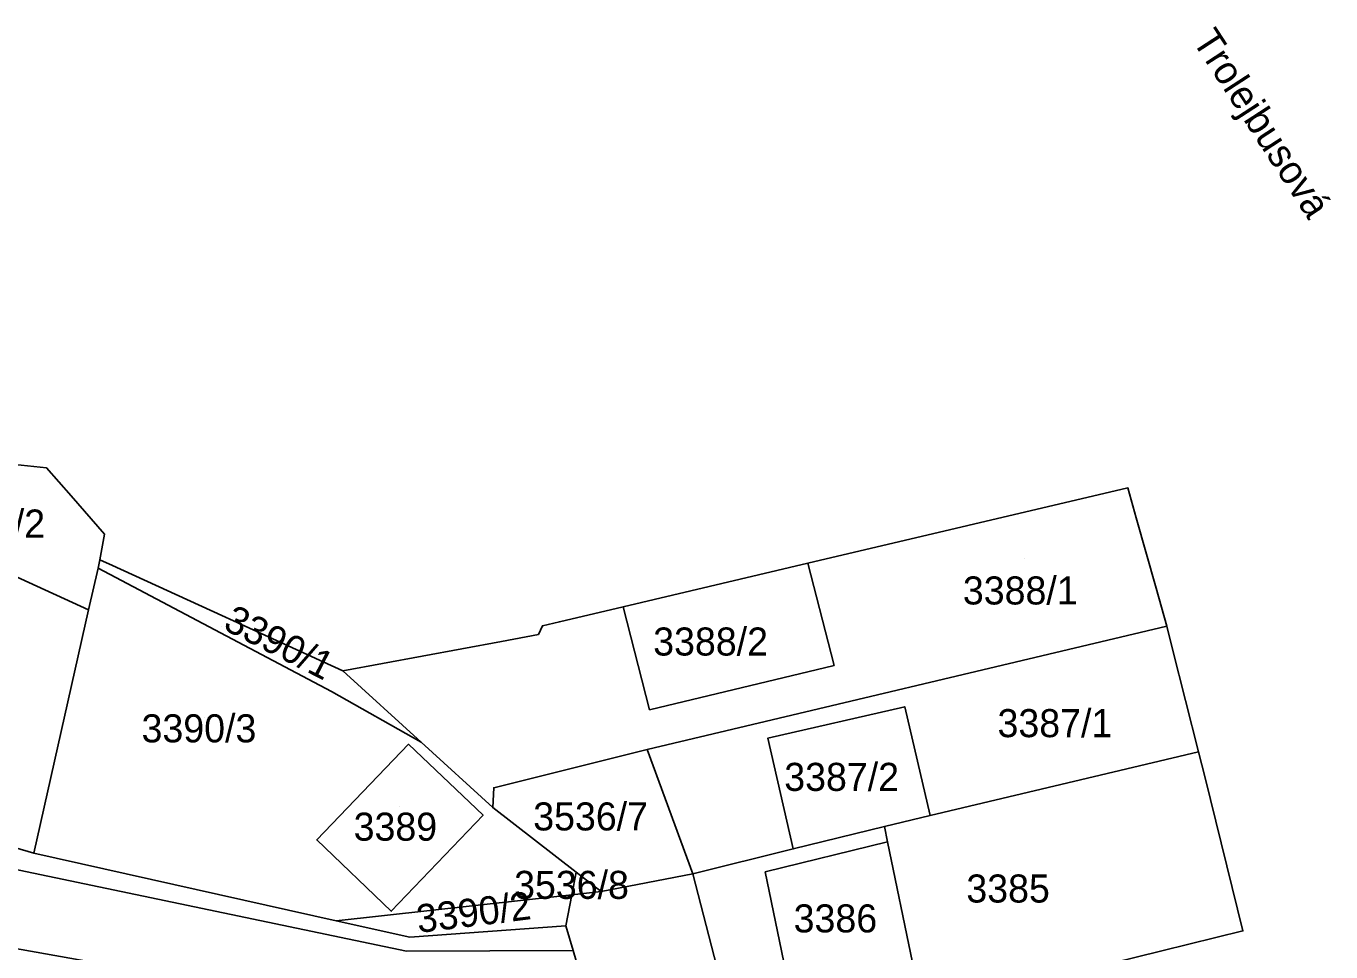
# Model space of a CAD drawing. Extents: x -262657 to -261595, y -1238015 to -1237156.
# Drawn here: x -262030.6 to -261937.6, y -1237542.4 to -1237476.4 of the extents above; entities that cross this region are included whole.
import ezdxf

# ---------------------------------------------------------------- set-up
doc = ezdxf.new("R2010")
doc.units = 0
for name, color, linetype in [('body_kn', 7, 'Continuous'), ('kladpar_druhypozemkov', 7, 'Continuous'), ('kladpar_hranice', 7, 'Continuous'), ('kladpar_parcelnecisla', 7, 'Continuous'), ('kladpar_plochy', 7, 'Continuous'), ('popisy', 7, 'Continuous'), ('zappar_hrandruhpozemk', 7, 'Continuous')]:
    doc.layers.add(name, color=color, linetype=linetype)

msp = doc.modelspace()

# ---------------------------------------------------------------- linework, layer by layer
at = {"layer": 'body_kn'}
for p, q in [((-262029.14, -1237507.92), (-262029.14, -1237507.92)), ((-261952.1, -1237509.35), (-261952.1, -1237509.35)), ((-262027.4, -1237509.91), (-262027.4, -1237509.91)), ((-262027.4, -1237509.91), (-262027.4, -1237509.91)), ((-261951.5, -1237511.49), (-261951.5, -1237511.49)), ((-262025.01, -1237512.65), (-262025.01, -1237512.65)), ((-262025.48, -1237515.07), (-262025.48, -1237515.07)), ((-262025.35, -1237514.47), (-262025.35, -1237514.47)), ((-262025.35, -1237514.47), (-262025.35, -1237514.47)), ((-262024.44, -1237514.89), (-262024.44, -1237514.89)), ((-261974.9, -1237514.72), (-261974.9, -1237514.72)), ((-261950.08, -1237516.5), (-261950.08, -1237516.5)), ((-261988.06, -1237517.82), (-261988.06, -1237517.82)), ((-261988.06, -1237517.82), (-261988.06, -1237517.82)), ((-262026.15, -1237518.05), (-262026.15, -1237518.05)), ((-261994.1, -1237519.8), (-261994.1, -1237519.8)), ((-261993.82, -1237519.18), (-261993.82, -1237519.18)), ((-261992.61, -1237518.89), (-261992.61, -1237518.89)), ((-261949.32, -1237519.2), (-261949.32, -1237519.2)), ((-261996.72, -1237520.29), (-261996.72, -1237520.29)), ((-261948.91, -1237520.85), (-261948.91, -1237520.85)), ((-262008.03, -1237522.38), (-262008.03, -1237522.38)), ((-261973.04, -1237522), (-261973.04, -1237522)), ((-262008.84, -1237523.87), (-262008.84, -1237523.87)), ((-261986.18, -1237525.16), (-261986.18, -1237525.16)), ((-261968, -1237524.95), (-261968, -1237524.95)), ((-261977.75, -1237527.19), (-261977.75, -1237527.19)), ((-262003.35, -1237527.62), (-262003.35, -1237527.62)), ((-262003.35, -1237527.62), (-262003.35, -1237527.62)), ((-262002.45, -1237527.48), (-262002.45, -1237527.48)), ((-261986.35, -1237528), (-261986.35, -1237528)), ((-261986.35, -1237528), (-261986.35, -1237528)), ((-261947.06, -1237528.17), (-261947.06, -1237528.17)), ((-261946.6, -1237530.01), (-261946.6, -1237530.01)), ((-261997.28, -1237530.72), (-261997.28, -1237530.72)), ((-261998.05, -1237532.69), (-261998.05, -1237532.69)), ((-261997.35, -1237532.14), (-261997.35, -1237532.14)), ((-261997.35, -1237532.14), (-261997.35, -1237532.14)), ((-261966.2, -1237532.71), (-261966.2, -1237532.71)), ((-261966.2, -1237532.71), (-261966.2, -1237532.71)), ((-261969.44, -1237533.48), (-261969.44, -1237533.48)), ((-262009.89, -1237534.45), (-262009.89, -1237534.45)), ((-261969.24, -1237534.58), (-261969.24, -1237534.58)), ((-261969.24, -1237534.58), (-261969.24, -1237534.58)), ((-262030.05, -1237535.39), (-262030.05, -1237535.39)), ((-262030.05, -1237535.39), (-262030.05, -1237535.39)), ((-261975.94, -1237535.09), (-261975.94, -1237535.09)), ((-261991.41, -1237536.74), (-261991.41, -1237536.74)), ((-261991.41, -1237536.74), (-261991.41, -1237536.74)), ((-261983.11, -1237536.86), (-261983.11, -1237536.86)), ((-261983.11, -1237536.86), (-261983.11, -1237536.86)), ((-261977.94, -1237536.73), (-261977.94, -1237536.73)), ((-261991.72, -1237538.35), (-261991.72, -1237538.35)), ((-261989.64, -1237538.12), (-261989.64, -1237538.12)), ((-261989.64, -1237538.12), (-261989.64, -1237538.12)), ((-262008.51, -1237540.21), (-262008.51, -1237540.21)), ((-262008.51, -1237540.21), (-262008.51, -1237540.21)), ((-262004.59, -1237539.53), (-262004.59, -1237539.53)), ((-261992.15, -1237540.56), (-261992.15, -1237540.56)), ((-261943.9, -1237540.93), (-261943.9, -1237540.93)), ((-262003.26, -1237541.38), (-262003.26, -1237541.38)), ((-262003.5, -1237542.37), (-262003.5, -1237542.37)), ((-261991.63, -1237542.33), (-261991.63, -1237542.33)), ((-261949.67, -1237542.35), (-261949.67, -1237542.35)), ((-261949.67, -1237542.35), (-261949.67, -1237542.35))]:
    msp.add_line(p, q, dxfattribs=at)
at = {"layer": 'kladpar_druhypozemkov'}
for p, q in [((-261959.48, -1237514.36), (-261959.48, -1237514.36)), ((-262016.67, -1237519.23), (-262016.67, -1237519.23)), ((-261980.72, -1237519.01), (-261980.72, -1237519.01)), ((-261957.45, -1237525.19), (-261957.45, -1237525.19)), ((-262017.87, -1237525.72), (-262017.87, -1237525.72)), ((-261971.58, -1237529.02), (-261971.58, -1237529.02)), ((-261989.46, -1237531.8), (-261989.46, -1237531.8)), ((-262004.01, -1237532.06), (-262004.01, -1237532.06)), ((-261990.85, -1237537.47), (-261990.85, -1237537.47)), ((-261960.47, -1237536.66), (-261960.47, -1237536.66)), ((-261972.8, -1237539.07), (-261972.8, -1237539.07)), ((-262002.62, -1237540.88), (-262002.62, -1237540.88))]:
    msp.add_line(p, q, dxfattribs=at)
at = {"layer": 'kladpar_hranice'}
for points in [[(-262027.4, -1237509.91), (-262025.01, -1237512.65), (-262025.35, -1237514.47), (-262025.48, -1237515.07), (-262026.15, -1237518.05), (-262035.25, -1237513.88), (-262040.02, -1237512.64), (-262045.69, -1237511.18), (-262044.52, -1237506.31), (-262029.14, -1237507.92), (-262027.4, -1237509.91)], [(-261986.35, -1237528), (-261997.28, -1237530.72), (-261997.35, -1237532.14), (-262002.45, -1237527.48), (-262008.03, -1237522.38), (-261996.72, -1237520.29), (-261994.1, -1237519.8), (-261993.82, -1237519.18), (-261992.61, -1237518.89), (-261988.06, -1237517.82), (-261986.18, -1237525.16), (-261973.04, -1237522), (-261974.9, -1237514.72), (-261952.1, -1237509.35), (-261951.5, -1237511.49), (-261950.08, -1237516.5), (-261949.32, -1237519.2), (-261986.35, -1237528)], [(-262030.05, -1237535.39), (-262034.62, -1237534.07), (-262031.82, -1237528.85), (-262045.62, -1237525.53), (-262048.64, -1237524.82), (-262045.69, -1237511.18), (-262040.02, -1237512.64), (-262035.25, -1237513.88), (-262026.15, -1237518.05), (-262030.05, -1237535.39)], [(-261997.35, -1237532.14), (-261991.41, -1237536.74), (-261991.72, -1237538.35), (-262008.51, -1237540.21), (-262030.05, -1237535.39), (-262026.15, -1237518.05), (-262025.48, -1237515.07), (-262008.84, -1237523.87), (-262002.45, -1237527.48), (-261997.35, -1237532.14)], [(-262025.35, -1237514.47), (-262024.44, -1237514.89), (-262008.03, -1237522.38), (-262002.45, -1237527.48), (-262008.84, -1237523.87), (-262025.48, -1237515.07), (-262025.35, -1237514.47)], [(-261988.06, -1237517.82), (-261974.9, -1237514.72), (-261973.04, -1237522), (-261986.18, -1237525.16), (-261988.06, -1237517.82)], [(-261983.11, -1237536.86), (-261986.35, -1237528), (-261949.32, -1237519.2), (-261948.91, -1237520.85), (-261947.06, -1237528.17), (-261966.2, -1237532.71), (-261968, -1237524.95), (-261977.75, -1237527.19), (-261975.94, -1237535.09), (-261983.11, -1237536.86)], [(-261966.2, -1237532.71), (-261969.44, -1237533.48), (-261975.94, -1237535.09), (-261977.75, -1237527.19), (-261968, -1237524.95), (-261966.2, -1237532.71)], [(-262003.35, -1237527.62), (-261998.05, -1237532.69), (-262004.59, -1237539.53), (-262009.89, -1237534.45), (-262003.35, -1237527.62)], [(-261998.05, -1237532.69), (-262003.35, -1237527.62), (-262009.89, -1237534.45), (-262004.59, -1237539.53), (-261998.05, -1237532.69)], [(-261989.64, -1237538.12), (-261991.41, -1237536.74), (-261997.35, -1237532.14), (-261997.28, -1237530.72), (-261986.35, -1237528), (-261983.11, -1237536.86), (-261989.64, -1237538.12)], [(-261949.67, -1237542.35), (-261965.58, -1237546.27), (-261966.77, -1237546.53), (-261967.44, -1237543.19), (-261969.24, -1237534.58), (-261969.44, -1237533.48), (-261966.2, -1237532.71), (-261947.06, -1237528.17), (-261946.6, -1237530.01), (-261943.9, -1237540.93), (-261949.67, -1237542.35)], [(-261979.86, -1237549.38), (-261983.11, -1237536.86), (-261975.94, -1237535.09), (-261969.44, -1237533.48), (-261969.24, -1237534.58), (-261967.44, -1237543.19), (-261966.77, -1237546.53), (-261979.86, -1237549.38)], [(-262034.62, -1237534.07), (-262030.05, -1237535.39), (-262008.51, -1237540.21), (-262003.26, -1237541.38), (-261992.15, -1237540.56), (-261991.63, -1237542.33), (-261989.35, -1237550.17), (-261989.09, -1237551.41), (-262002.32, -1237549.14), (-262021.6, -1237545.84), (-262032.96, -1237542.94)], [(-261989.35, -1237550.17), (-261991.63, -1237542.33), (-261992.15, -1237540.56), (-261991.72, -1237538.35), (-261989.64, -1237538.12), (-261983.11, -1237536.86), (-261979.86, -1237549.38)], [(-261991.41, -1237536.74), (-261989.64, -1237538.12), (-261991.72, -1237538.35), (-261991.41, -1237536.74)], [(-262008.51, -1237540.21), (-261991.72, -1237538.35), (-261992.15, -1237540.56), (-262003.26, -1237541.38), (-262008.51, -1237540.21)]]:
    msp.add_lwpolyline(points, dxfattribs=at)
at = {"layer": 'kladpar_plochy'}
for p, q in [((-262026.15, -1237518.05), (-262025.48, -1237515.07)), ((-262025.48, -1237515.07), (-262008.84, -1237523.87)), ((-262030.05, -1237535.39), (-262026.15, -1237518.05)), ((-262008.84, -1237523.87), (-262002.45, -1237527.48)), ((-262003.35, -1237527.62), (-262009.89, -1237534.45)), ((-261998.05, -1237532.69), (-262003.35, -1237527.62)), ((-262002.45, -1237527.48), (-261997.35, -1237532.14)), ((-262004.59, -1237539.53), (-261998.05, -1237532.69)), ((-261997.35, -1237532.14), (-261991.41, -1237536.74)), ((-262009.89, -1237534.45), (-262004.59, -1237539.53)), ((-262008.51, -1237540.21), (-262030.05, -1237535.39)), ((-261991.41, -1237536.74), (-261991.72, -1237538.35)), ((-261991.72, -1237538.35), (-262008.51, -1237540.21))]:
    msp.add_line(p, q, dxfattribs=at)
for points in [[(-262027.4, -1237509.91), (-262025.01, -1237512.65), (-262025.35, -1237514.47), (-262025.48, -1237515.07), (-262026.15, -1237518.05), (-262035.25, -1237513.88), (-262040.02, -1237512.64), (-262045.69, -1237511.18), (-262044.52, -1237506.31), (-262029.14, -1237507.92)], [(-261986.35, -1237528), (-261997.28, -1237530.72), (-261997.35, -1237532.14), (-262002.45, -1237527.48), (-262008.03, -1237522.38), (-261996.72, -1237520.29), (-261994.1, -1237519.8), (-261993.82, -1237519.18), (-261992.61, -1237518.89), (-261988.06, -1237517.82), (-261986.18, -1237525.16), (-261973.04, -1237522), (-261974.9, -1237514.72), (-261952.1, -1237509.35), (-261951.5, -1237511.49), (-261950.08, -1237516.5), (-261949.32, -1237519.2)], [(-262030.05, -1237535.39), (-262034.62, -1237534.07), (-262031.82, -1237528.85), (-262045.62, -1237525.53), (-262048.64, -1237524.82), (-262045.69, -1237511.18), (-262040.02, -1237512.64), (-262035.25, -1237513.88), (-262026.15, -1237518.05)], [(-262025.35, -1237514.47), (-262024.44, -1237514.89), (-262008.03, -1237522.38), (-262002.45, -1237527.48), (-262008.84, -1237523.87), (-262025.48, -1237515.07)], [(-261988.06, -1237517.82), (-261974.9, -1237514.72), (-261973.04, -1237522), (-261986.18, -1237525.16)], [(-261983.11, -1237536.86), (-261986.35, -1237528), (-261949.32, -1237519.2), (-261948.91, -1237520.85), (-261947.06, -1237528.17), (-261966.2, -1237532.71), (-261968, -1237524.95), (-261977.75, -1237527.19), (-261975.94, -1237535.09)], [(-261966.2, -1237532.71), (-261969.44, -1237533.48), (-261975.94, -1237535.09), (-261977.75, -1237527.19), (-261968, -1237524.95)], [(-262003.35, -1237527.62), (-261998.05, -1237532.69), (-262004.59, -1237539.53), (-262009.89, -1237534.45)], [(-261989.64, -1237538.12), (-261991.41, -1237536.74), (-261997.35, -1237532.14), (-261997.28, -1237530.72), (-261986.35, -1237528), (-261983.11, -1237536.86)], [(-261949.67, -1237542.35), (-261965.58, -1237546.27), (-261966.77, -1237546.53), (-261967.44, -1237543.19), (-261969.24, -1237534.58), (-261969.44, -1237533.48), (-261966.2, -1237532.71), (-261947.06, -1237528.17), (-261946.6, -1237530.01), (-261943.9, -1237540.93)], [(-261979.86, -1237549.38), (-261983.11, -1237536.86), (-261975.94, -1237535.09), (-261969.44, -1237533.48), (-261969.24, -1237534.58), (-261967.44, -1237543.19), (-261966.77, -1237546.53)], [(-261991.41, -1237536.74), (-261989.64, -1237538.12), (-261991.72, -1237538.35)], [(-262008.51, -1237540.21), (-261991.72, -1237538.35), (-261992.15, -1237540.56), (-262003.26, -1237541.38)]]:
    msp.add_lwpolyline(points, close=True, dxfattribs=at)
for points in [[(-262034.62, -1237534.07), (-262030.05, -1237535.39), (-262008.51, -1237540.21), (-262003.26, -1237541.38), (-261992.15, -1237540.56), (-261991.63, -1237542.33), (-261989.35, -1237550.17), (-261989.09, -1237551.41), (-262002.32, -1237549.14), (-262021.6, -1237545.84), (-262032.96, -1237542.94)], [(-261989.35, -1237550.17), (-261991.63, -1237542.33), (-261992.15, -1237540.56), (-261991.72, -1237538.35), (-261989.64, -1237538.12), (-261983.11, -1237536.86), (-261979.86, -1237549.38)]]:
    msp.add_lwpolyline(points, dxfattribs=at)
at = {"layer": 'zappar_hrandruhpozemk'}
for p, q in [((-261969.24, -1237534.58), (-261977.94, -1237536.73)), ((-262033.7, -1237536.05), (-262003.5, -1237542.37)), ((-261977.94, -1237536.73), (-261976.12, -1237545.5)), ((-261992.8, -1237549.03), (-262039.74, -1237540.69)), ((-262003.5, -1237542.37), (-261991.63, -1237542.33))]:
    msp.add_line(p, q, dxfattribs=at)

# ---------------------------------------------------------------- texts
at = {"layer": 'kladpar_parcelnecisla'}
for s, p in [('3391/2', (-262037.432, -1237512.89)), ('3388/1', (-261963.858, -1237517.66)), ('3388/2', (-261985.924, -1237521.3)), ('3390/3', (-262022.379, -1237527.49)), ('3387/1', (-261961.39, -1237527.12)), ('3387/2', (-261976.586, -1237530.95)), ('3536/7', (-261994.473, -1237533.77)), ('3389', (-262007.266, -1237534.5)), ('3536/8', (-261995.834, -1237538.65)), ('3385', (-261963.611, -1237538.91)), ('3386', (-261975.916, -1237541.04))]:
    msp.add_text(s, height=2, dxfattribs=at).set_placement(p)
for s, rotation, p in [('3390/1', 333, (-262016.651, -1237519.388)), ('3390/2', 7, (-262002.662, -1237541.083))]:
    msp.add_text(s, height=2, rotation=rotation, dxfattribs=at).set_placement(p)
at = {"layer": 'popisy'}
msp.add_text('Trolejbusová', height=2, rotation=303, dxfattribs=at).set_placement((-261947.554, -1237477.462))

doc.saveas('drawing.dxf')
